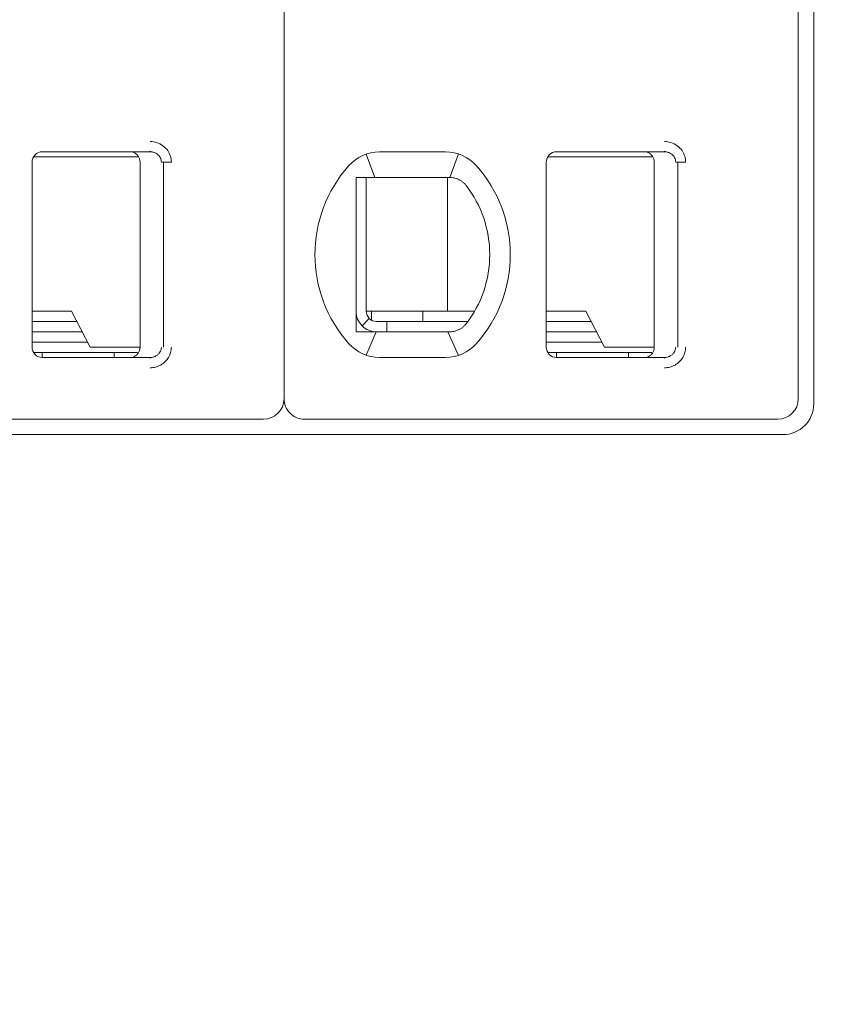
# Model space of a CAD drawing. Header units: millimetres. Extents: x -1114 to 1396, y -630 to 631.
# Tile 615 of 656: x 407 to 415, y 135 to 144. Entities that reach past the tile are written whole.
import ezdxf

# ---------------------------------------------------------------- set-up
doc = ezdxf.new("R2010")
doc.units = ezdxf.units.MM
doc.header["$MEASUREMENT"] = 0

msp = doc.modelspace()

# ---------------------------------------------------------------- linework, layer by layer
at = {"lineweight": 18}
for points, knots in [([(1038.9843, -629.7647), (1038.9843, -629.7647), (-1111.4882, -629.7647), (-1111.4882, -629.7647), (-1111.4882, -629.7647), (-1111.4882, -629.7647), (-1111.4882, 630.7883), (-1111.4882, 630.7883), (-1111.4882, 630.7883), (-1111.4882, 630.7883), (1038.9843, 630.7883), (1038.9843, 630.7883)], [0, 0, 0, 0, 0.333333, 0.333333, 0.333333, 0.333333, 0.666667, 0.666667, 0.666667, 0.666667, 1, 1, 1, 1]), ([(408.3647, 142.9457), (408.3868, 142.9458), (408.4079, 142.9426), (408.429, 142.9358), (408.429, 142.9358), (408.4501, 142.929), (408.4712, 142.9187), (408.4897, 142.9051), (408.4897, 142.9051), (408.5083, 142.8915), (408.5244, 142.8745), (408.5366, 142.8573), (408.5366, 142.8573), (408.5487, 142.8401), (408.5571, 142.8226), (408.5628, 142.804), (408.5628, 142.804), (408.5685, 142.7855), (408.5717, 142.766), (408.5718, 142.7457)], [0, 0, 0, 0, 0.2, 0.2, 0.2, 0.2, 0.4, 0.4, 0.4, 0.4, 0.6, 0.6, 0.6, 0.6, 0.8, 0.8, 0.8, 0.8, 1, 1, 1, 1]), ([(413.3647, 142.9457), (413.3868, 142.9458), (413.4079, 142.9426), (413.429, 142.9358), (413.429, 142.9358), (413.4501, 142.929), (413.4712, 142.9187), (413.4897, 142.9051), (413.4897, 142.9051), (413.5083, 142.8915), (413.5244, 142.8745), (413.5366, 142.8573), (413.5366, 142.8573), (413.5487, 142.8401), (413.5571, 142.8226), (413.5628, 142.804), (413.5628, 142.804), (413.5685, 142.7855), (413.5717, 142.766), (413.5718, 142.7457)], [0, 0, 0, 0, 0.2, 0.2, 0.2, 0.2, 0.4, 0.4, 0.4, 0.4, 0.6, 0.6, 0.6, 0.6, 0.8, 0.8, 0.8, 0.8, 1, 1, 1, 1]), ([(407.3173, 142.8457), (407.2908, 142.8457), (407.2654, 142.8351), (407.2466, 142.8164), (407.2466, 142.8164), (407.2278, 142.7976), (407.2173, 142.7722), (407.2173, 142.7457)], [0, 0, 0, 0, 0.5, 0.5, 0.5, 0.5, 1, 1, 1, 1]), ([(407.3173, 142.8457), (407.2908, 142.8457), (407.2654, 142.8351), (407.2466, 142.8164), (407.2466, 142.8164), (407.2278, 142.7976), (407.2173, 142.7722), (407.2173, 142.7457)], [0, 0, 0, 0, 0.5, 0.5, 0.5, 0.5, 1, 1, 1, 1]), ([(408.1673, 142.8457), (408.1778, 142.8457), (408.1883, 142.844), (408.1983, 142.8407), (408.1983, 142.8407), (408.2083, 142.8375), (408.2177, 142.8326), (408.2262, 142.8265), (408.2262, 142.8265), (408.2347, 142.8203), (408.2421, 142.8128), (408.2483, 142.8044), (408.2483, 142.8044), (408.2544, 142.7959), (408.2592, 142.7864), (408.2625, 142.7764), (408.2625, 142.7764), (408.2657, 142.7665), (408.2673, 142.7561), (408.2673, 142.7457)], [0, 0, 0, 0, 0.2, 0.2, 0.2, 0.2, 0.4, 0.4, 0.4, 0.4, 0.6, 0.6, 0.6, 0.6, 0.8, 0.8, 0.8, 0.8, 1, 1, 1, 1]), ([(408.3647, 142.8457), (408.3735, 142.8457), (408.3822, 142.8447), (408.3907, 142.8428), (408.3907, 142.8428), (408.3991, 142.841), (408.4072, 142.8383), (408.415, 142.8347), (408.415, 142.8347), (408.4225, 142.8312), (408.4297, 142.8269), (408.4363, 142.8219), (408.4363, 142.8219), (408.4425, 142.8171), (408.4481, 142.8117), (408.453, 142.8058), (408.453, 142.8058), (408.4575, 142.8003), (408.4615, 142.7944), (408.4647, 142.7882), (408.4647, 142.7882), (408.468, 142.782), (408.4705, 142.7754), (408.4723, 142.7686), (408.4723, 142.7686), (408.4742, 142.7611), (408.4752, 142.7534), (408.4752, 142.7457)], [0, 0, 0, 0, 0.142857, 0.142857, 0.142857, 0.142857, 0.285714, 0.285714, 0.285714, 0.285714, 0.428571, 0.428571, 0.428571, 0.428571, 0.571429, 0.571429, 0.571429, 0.571429, 0.714286, 0.714286, 0.714286, 0.714286, 0.857143, 0.857143, 0.857143, 0.857143, 1, 1, 1, 1]), ([(412.3173, 142.8457), (412.2908, 142.8457), (412.2654, 142.8351), (412.2466, 142.8164), (412.2466, 142.8164), (412.2278, 142.7976), (412.2173, 142.7722), (412.2173, 142.7457)], [0, 0, 0, 0, 0.5, 0.5, 0.5, 0.5, 1, 1, 1, 1]), ([(412.3173, 142.8457), (412.2908, 142.8457), (412.2654, 142.8351), (412.2466, 142.8164), (412.2466, 142.8164), (412.2278, 142.7976), (412.2173, 142.7722), (412.2173, 142.7457)], [0, 0, 0, 0, 0.5, 0.5, 0.5, 0.5, 1, 1, 1, 1]), ([(413.1673, 142.8457), (413.1778, 142.8457), (413.1883, 142.844), (413.1983, 142.8407), (413.1983, 142.8407), (413.2083, 142.8375), (413.2177, 142.8326), (413.2262, 142.8265), (413.2262, 142.8265), (413.2347, 142.8203), (413.2421, 142.8128), (413.2483, 142.8044), (413.2483, 142.8044), (413.2544, 142.7959), (413.2592, 142.7864), (413.2625, 142.7764), (413.2625, 142.7764), (413.2657, 142.7665), (413.2673, 142.7561), (413.2673, 142.7457)], [0, 0, 0, 0, 0.2, 0.2, 0.2, 0.2, 0.4, 0.4, 0.4, 0.4, 0.6, 0.6, 0.6, 0.6, 0.8, 0.8, 0.8, 0.8, 1, 1, 1, 1]), ([(413.3647, 142.8457), (413.3735, 142.8457), (413.3822, 142.8447), (413.3907, 142.8428), (413.3907, 142.8428), (413.3991, 142.841), (413.4072, 142.8383), (413.415, 142.8347), (413.415, 142.8347), (413.4225, 142.8312), (413.4297, 142.8269), (413.4363, 142.8219), (413.4363, 142.8219), (413.4425, 142.8171), (413.4481, 142.8117), (413.453, 142.8058), (413.453, 142.8058), (413.4575, 142.8003), (413.4615, 142.7944), (413.4647, 142.7882), (413.4647, 142.7882), (413.468, 142.782), (413.4705, 142.7754), (413.4723, 142.7686), (413.4723, 142.7686), (413.4742, 142.7611), (413.4752, 142.7534), (413.4752, 142.7457)], [0, 0, 0, 0, 0.142857, 0.142857, 0.142857, 0.142857, 0.285714, 0.285714, 0.285714, 0.285714, 0.428571, 0.428571, 0.428571, 0.428571, 0.571429, 0.571429, 0.571429, 0.571429, 0.714286, 0.714286, 0.714286, 0.714286, 0.857143, 0.857143, 0.857143, 0.857143, 1, 1, 1, 1]), ([(410.3673, 142.5957), (410.3741, 142.5957), (410.3809, 142.5957), (410.3877, 142.5957), (410.3877, 142.5957), (410.3945, 142.5957), (410.4013, 142.5957), (410.4082, 142.5957), (410.4082, 142.5957), (410.415, 142.5957), (410.4219, 142.5957), (410.4288, 142.5957)], [0, 0, 0, 0, 0.333333, 0.333333, 0.333333, 0.333333, 0.666667, 0.666667, 0.666667, 0.666667, 1, 1, 1, 1]), ([(410.3673, 142.5957), (410.3673, 142.5447), (410.3673, 142.4922), (410.3673, 142.4373), (410.3673, 142.4373), (410.3673, 142.4098), (410.3673, 142.3817), (410.3673, 142.3528), (410.3673, 142.3528), (410.3673, 142.3383), (410.3673, 142.3237), (410.3673, 142.3087), (410.3673, 142.3087), (410.3673, 142.2938), (410.3673, 142.2786), (410.3673, 142.2633), (410.3673, 142.2633), (410.3673, 142.2325), (410.3673, 142.2009), (410.3673, 142.1682), (410.3673, 142.1682), (410.3673, 142.1355), (410.3673, 142.1017), (410.3673, 142.0664), (410.3673, 142.0664), (410.3673, 142.0487), (410.3673, 142.0307), (410.3673, 142.0126), (410.3673, 142.0126), (410.3673, 141.9945), (410.3673, 141.9763), (410.3673, 141.9578), (410.3673, 141.9578), (410.3673, 141.9392), (410.3673, 141.9205), (410.3673, 141.9016), (410.3673, 141.9016), (410.3673, 141.8826), (410.3673, 141.8633), (410.3673, 141.8443), (410.3673, 141.8443), (410.3673, 141.8063), (410.3673, 141.7687), (410.3673, 141.7317), (410.3673, 141.7317), (410.3673, 141.7224), (410.3673, 141.7132), (410.3673, 141.7039), (410.3673, 141.7039), (410.3673, 141.6947), (410.3673, 141.6855), (410.3673, 141.6764), (410.3673, 141.6764), (410.3673, 141.6582), (410.3673, 141.6404), (410.3673, 141.6229), (410.3673, 141.6229), (410.3673, 141.588), (410.3673, 141.5543), (410.3673, 141.5217), (410.3673, 141.5217), (410.3673, 141.5053), (410.3673, 141.4893), (410.3673, 141.4734), (410.3673, 141.4734), (410.3673, 141.4575), (410.3673, 141.4419), (410.3673, 141.4266), (410.3673, 141.4266), (410.3673, 141.3959), (410.3673, 141.3663), (410.3673, 141.3375), (410.3673, 141.3375), (410.3673, 141.3088), (410.3673, 141.2808), (410.3673, 141.2535), (410.3673, 141.2535), (410.3673, 141.1988), (410.3673, 141.1465), (410.3673, 141.0957)], [0, 0, 0, 0, 0.05, 0.05, 0.05, 0.05, 0.1, 0.1, 0.1, 0.1, 0.15, 0.15, 0.15, 0.15, 0.2, 0.2, 0.2, 0.2, 0.25, 0.25, 0.25, 0.25, 0.3, 0.3, 0.3, 0.3, 0.35, 0.35, 0.35, 0.35, 0.4, 0.4, 0.4, 0.4, 0.45, 0.45, 0.45, 0.45, 0.5, 0.5, 0.5, 0.5, 0.55, 0.55, 0.55, 0.55, 0.6, 0.6, 0.6, 0.6, 0.65, 0.65, 0.65, 0.65, 0.7, 0.7, 0.7, 0.7, 0.75, 0.75, 0.75, 0.75, 0.8, 0.8, 0.8, 0.8, 0.85, 0.85, 0.85, 0.85, 0.9, 0.9, 0.9, 0.9, 0.95, 0.95, 0.95, 0.95, 1, 1, 1, 1]), ([(410.5965, 142.5957), (410.5913, 142.5957), (410.5861, 142.5957), (410.5809, 142.5957), (410.5809, 142.5957), (410.5756, 142.5957), (410.5703, 142.5957), (410.5649, 142.5957), (410.5649, 142.5957), (410.5595, 142.5957), (410.554, 142.5957), (410.5483, 142.5957), (410.5483, 142.5957), (410.5427, 142.5957), (410.5369, 142.5957), (410.5309, 142.5957), (410.5309, 142.5957), (410.5249, 142.5957), (410.5188, 142.5957), (410.5125, 142.5957), (410.5125, 142.5957), (410.5062, 142.5957), (410.4998, 142.5957), (410.4932, 142.5957), (410.4932, 142.5957), (410.4866, 142.5957), (410.4799, 142.5957), (410.4729, 142.5957), (410.4729, 142.5957), (410.466, 142.5957), (410.4589, 142.5957), (410.4515, 142.5957), (410.4515, 142.5957), (410.4441, 142.5957), (410.4366, 142.5957), (410.4288, 142.5957)], [0, 0, 0, 0, 0.111111, 0.111111, 0.111111, 0.111111, 0.222222, 0.222222, 0.222222, 0.222222, 0.333333, 0.333333, 0.333333, 0.333333, 0.444444, 0.444444, 0.444444, 0.444444, 0.555556, 0.555556, 0.555556, 0.555556, 0.666667, 0.666667, 0.666667, 0.666667, 0.777778, 0.777778, 0.777778, 0.777778, 0.888889, 0.888889, 0.888889, 0.888889, 1, 1, 1, 1]), ([(411.2797, 142.5957), (411.275, 142.5957), (411.2703, 142.5957), (411.2657, 142.5957), (411.2657, 142.5957), (411.261, 142.5957), (411.2563, 142.5957), (411.2517, 142.5957), (411.2517, 142.5957), (411.2471, 142.5957), (411.2426, 142.5957), (411.2381, 142.5957)], [0, 0, 0, 0, 0.333333, 0.333333, 0.333333, 0.333333, 0.666667, 0.666667, 0.666667, 0.666667, 1, 1, 1, 1]), ([(411.3774, 142.5702), (411.367, 142.576), (411.3564, 142.5807), (411.3456, 142.5845), (411.3456, 142.5845), (411.3348, 142.5883), (411.3238, 142.5911), (411.3128, 142.5929), (411.3128, 142.5929), (411.3017, 142.5948), (411.2907, 142.5957), (411.2797, 142.5957)], [0, 0, 0, 0, 0.333333, 0.333333, 0.333333, 0.333333, 0.666667, 0.666667, 0.666667, 0.666667, 1, 1, 1, 1]), ([(411.438, 142.5179), (411.4327, 142.5247), (411.427, 142.5313), (411.4207, 142.5375), (411.4207, 142.5375), (411.4144, 142.5438), (411.4075, 142.5497), (411.4003, 142.5552), (411.4003, 142.5552), (411.3931, 142.5607), (411.3854, 142.5657), (411.3774, 142.5702)], [0, 0, 0, 0, 0.333333, 0.333333, 0.333333, 0.333333, 0.666667, 0.666667, 0.666667, 0.666667, 1, 1, 1, 1]), ([(410.3673, 141.2957), (410.3673, 141.2426), (410.3884, 141.1917), (410.4259, 141.1542), (410.4259, 141.1542), (410.4634, 141.1167), (410.5143, 141.0957), (410.5673, 141.0957)], [0, 0, 0, 0, 0.5, 0.5, 0.5, 0.5, 1, 1, 1, 1]), ([(410.4673, 141.2957), (410.4673, 141.2691), (410.4778, 141.2437), (410.4966, 141.2249), (410.4966, 141.2249), (410.5154, 141.2062), (410.5408, 141.1957), (410.5673, 141.1957)], [0, 0, 0, 0, 0.5, 0.5, 0.5, 0.5, 1, 1, 1, 1]), ([(411.3774, 141.1211), (411.3672, 141.1155), (411.3568, 141.1107), (411.346, 141.107), (411.346, 141.107), (411.3353, 141.1032), (411.3243, 141.1004), (411.3132, 141.0985), (411.3132, 141.0985), (411.3021, 141.0966), (411.2909, 141.0957), (411.2797, 141.0957)], [0, 0, 0, 0, 0.333333, 0.333333, 0.333333, 0.333333, 0.666667, 0.666667, 0.666667, 0.666667, 1, 1, 1, 1]), ([(411.3774, 141.1211), (411.3857, 141.1258), (411.3935, 141.1309), (411.4008, 141.1365), (411.4008, 141.1365), (411.4081, 141.142), (411.4149, 141.148), (411.4211, 141.1542), (411.4211, 141.1542), (411.4273, 141.1604), (411.4329, 141.1668), (411.438, 141.1734)], [0, 0, 0, 0, 0.333333, 0.333333, 0.333333, 0.333333, 0.666667, 0.666667, 0.666667, 0.666667, 1, 1, 1, 1]), ([(410.3673, 141.0957), (410.3742, 141.0957), (410.3811, 141.0957), (410.3879, 141.0957), (410.3879, 141.0957), (410.3948, 141.0957), (410.4016, 141.0957), (410.4084, 141.0957), (410.4084, 141.0957), (410.4152, 141.0957), (410.422, 141.0957), (410.4288, 141.0957)], [0, 0, 0, 0, 0.333333, 0.333333, 0.333333, 0.333333, 0.666667, 0.666667, 0.666667, 0.666667, 1, 1, 1, 1]), ([(410.4288, 141.0957), (410.4366, 141.0957), (410.4441, 141.0957), (410.4515, 141.0957), (410.4515, 141.0957), (410.4589, 141.0957), (410.466, 141.0957), (410.4729, 141.0957), (410.4729, 141.0957), (410.4799, 141.0957), (410.4866, 141.0957), (410.4932, 141.0957), (410.4932, 141.0957), (410.4998, 141.0957), (410.5062, 141.0957), (410.5125, 141.0957), (410.5125, 141.0957), (410.5188, 141.0957), (410.5249, 141.0957), (410.5309, 141.0957), (410.5309, 141.0957), (410.5369, 141.0957), (410.5427, 141.0957), (410.5483, 141.0957), (410.5483, 141.0957), (410.554, 141.0957), (410.5595, 141.0957), (410.5649, 141.0957), (410.5649, 141.0957), (410.5703, 141.0957), (410.5756, 141.0957), (410.5809, 141.0957), (410.5809, 141.0957), (410.5861, 141.0957), (410.5913, 141.0957), (410.5965, 141.0957)], [0, 0, 0, 0, 0.111111, 0.111111, 0.111111, 0.111111, 0.222222, 0.222222, 0.222222, 0.222222, 0.333333, 0.333333, 0.333333, 0.333333, 0.444444, 0.444444, 0.444444, 0.444444, 0.555556, 0.555556, 0.555556, 0.555556, 0.666667, 0.666667, 0.666667, 0.666667, 0.777778, 0.777778, 0.777778, 0.777778, 0.888889, 0.888889, 0.888889, 0.888889, 1, 1, 1, 1]), ([(411.2381, 141.0957), (411.2426, 141.0957), (411.2472, 141.0957), (411.2518, 141.0957), (411.2518, 141.0957), (411.2564, 141.0957), (411.261, 141.0957), (411.2657, 141.0957), (411.2657, 141.0957), (411.2704, 141.0957), (411.275, 141.0957), (411.2797, 141.0957)], [0, 0, 0, 0, 0.333333, 0.333333, 0.333333, 0.333333, 0.666667, 0.666667, 0.666667, 0.666667, 1, 1, 1, 1]), ([(407.2173, 140.9457), (407.2173, 140.9191), (407.2278, 140.8937), (407.2466, 140.8749), (407.2466, 140.8749), (407.2654, 140.8562), (407.2908, 140.8457), (407.3173, 140.8457)], [0, 0, 0, 0, 0.5, 0.5, 0.5, 0.5, 1, 1, 1, 1]), ([(407.2173, 140.9457), (407.2173, 140.9191), (407.2278, 140.8937), (407.2466, 140.8749), (407.2466, 140.8749), (407.2654, 140.8562), (407.2908, 140.8457), (407.3173, 140.8457)], [0, 0, 0, 0, 0.5, 0.5, 0.5, 0.5, 1, 1, 1, 1]), ([(408.2673, 140.9457), (408.2673, 140.9352), (408.2657, 140.9248), (408.2624, 140.9148), (408.2624, 140.9148), (408.2592, 140.9049), (408.2544, 140.8954), (408.2483, 140.887), (408.2483, 140.887), (408.2422, 140.8785), (408.2347, 140.871), (408.2263, 140.8649), (408.2263, 140.8649), (408.2178, 140.8587), (408.2084, 140.8539), (408.1984, 140.8506), (408.1984, 140.8506), (408.1884, 140.8473), (408.1779, 140.8457), (408.1673, 140.8457)], [0, 0, 0, 0, 0.2, 0.2, 0.2, 0.2, 0.4, 0.4, 0.4, 0.4, 0.6, 0.6, 0.6, 0.6, 0.8, 0.8, 0.8, 0.8, 1, 1, 1, 1]), ([(408.4752, 140.9457), (408.4752, 140.9372), (408.474, 140.9287), (408.4716, 140.9205), (408.4716, 140.9205), (408.4693, 140.9123), (408.4658, 140.9044), (408.4613, 140.8971), (408.4613, 140.8971), (408.4568, 140.8897), (408.4511, 140.8828), (408.4447, 140.8767), (408.4447, 140.8767), (408.4381, 140.8704), (408.4306, 140.8649), (408.4226, 140.8605), (408.4226, 140.8605), (408.414, 140.8557), (408.4048, 140.852), (408.3952, 140.8495), (408.3952, 140.8495), (408.3853, 140.847), (408.375, 140.8457), (408.3647, 140.8457)], [0, 0, 0, 0, 0.166667, 0.166667, 0.166667, 0.166667, 0.333333, 0.333333, 0.333333, 0.333333, 0.5, 0.5, 0.5, 0.5, 0.666667, 0.666667, 0.666667, 0.666667, 0.833333, 0.833333, 0.833333, 0.833333, 1, 1, 1, 1]), ([(408.5718, 140.9457), (408.5718, 140.9283), (408.5696, 140.9115), (408.565, 140.8949), (408.565, 140.8949), (408.5605, 140.8784), (408.5536, 140.8621), (408.5448, 140.847), (408.5448, 140.847), (408.536, 140.8318), (408.5252, 140.818), (408.5124, 140.8054), (408.5124, 140.8054), (408.4996, 140.7929), (408.4846, 140.7818), (408.4689, 140.7728), (408.4689, 140.7728), (408.4532, 140.7639), (408.4368, 140.7573), (408.4194, 140.7527), (408.4194, 140.7527), (408.402, 140.7482), (408.3838, 140.7458), (408.3647, 140.7457)], [0, 0, 0, 0, 0.166667, 0.166667, 0.166667, 0.166667, 0.333333, 0.333333, 0.333333, 0.333333, 0.5, 0.5, 0.5, 0.5, 0.666667, 0.666667, 0.666667, 0.666667, 0.833333, 0.833333, 0.833333, 0.833333, 1, 1, 1, 1]), ([(412.2173, 140.9457), (412.2173, 140.9191), (412.2278, 140.8937), (412.2466, 140.8749), (412.2466, 140.8749), (412.2654, 140.8562), (412.2908, 140.8457), (412.3173, 140.8457)], [0, 0, 0, 0, 0.5, 0.5, 0.5, 0.5, 1, 1, 1, 1]), ([(412.2173, 140.9457), (412.2173, 140.9191), (412.2278, 140.8937), (412.2466, 140.8749), (412.2466, 140.8749), (412.2654, 140.8562), (412.2908, 140.8457), (412.3173, 140.8457)], [0, 0, 0, 0, 0.5, 0.5, 0.5, 0.5, 1, 1, 1, 1]), ([(413.2673, 140.9457), (413.2673, 140.9352), (413.2657, 140.9248), (413.2624, 140.9148), (413.2624, 140.9148), (413.2592, 140.9049), (413.2544, 140.8954), (413.2483, 140.887), (413.2483, 140.887), (413.2422, 140.8785), (413.2347, 140.871), (413.2263, 140.8649), (413.2263, 140.8649), (413.2178, 140.8587), (413.2084, 140.8539), (413.1984, 140.8506), (413.1984, 140.8506), (413.1884, 140.8473), (413.1779, 140.8457), (413.1673, 140.8457)], [0, 0, 0, 0, 0.2, 0.2, 0.2, 0.2, 0.4, 0.4, 0.4, 0.4, 0.6, 0.6, 0.6, 0.6, 0.8, 0.8, 0.8, 0.8, 1, 1, 1, 1]), ([(413.4752, 140.9457), (413.4752, 140.9372), (413.474, 140.9287), (413.4716, 140.9205), (413.4716, 140.9205), (413.4693, 140.9123), (413.4658, 140.9044), (413.4613, 140.8971), (413.4613, 140.8971), (413.4568, 140.8897), (413.4511, 140.8828), (413.4447, 140.8767), (413.4447, 140.8767), (413.4381, 140.8704), (413.4306, 140.8649), (413.4226, 140.8605), (413.4226, 140.8605), (413.414, 140.8557), (413.4048, 140.852), (413.3952, 140.8495), (413.3952, 140.8495), (413.3853, 140.847), (413.375, 140.8457), (413.3647, 140.8457)], [0, 0, 0, 0, 0.166667, 0.166667, 0.166667, 0.166667, 0.333333, 0.333333, 0.333333, 0.333333, 0.5, 0.5, 0.5, 0.5, 0.666667, 0.666667, 0.666667, 0.666667, 0.833333, 0.833333, 0.833333, 0.833333, 1, 1, 1, 1]), ([(413.5718, 140.9457), (413.5718, 140.9283), (413.5696, 140.9115), (413.565, 140.8949), (413.565, 140.8949), (413.5605, 140.8784), (413.5536, 140.8621), (413.5448, 140.847), (413.5448, 140.847), (413.536, 140.8318), (413.5252, 140.818), (413.5124, 140.8054), (413.5124, 140.8054), (413.4996, 140.7929), (413.4846, 140.7818), (413.4689, 140.7728), (413.4689, 140.7728), (413.4532, 140.7639), (413.4368, 140.7573), (413.4194, 140.7527), (413.4194, 140.7527), (413.402, 140.7482), (413.3838, 140.7458), (413.3647, 140.7457)], [0, 0, 0, 0, 0.166667, 0.166667, 0.166667, 0.166667, 0.333333, 0.333333, 0.333333, 0.333333, 0.5, 0.5, 0.5, 0.5, 0.666667, 0.666667, 0.666667, 0.666667, 0.833333, 0.833333, 0.833333, 0.833333, 1, 1, 1, 1]), ([(409.6673, 140.4457), (409.6673, 140.3926), (409.6884, 140.3417), (409.7259, 140.3042), (409.7259, 140.3042), (409.7634, 140.2667), (409.8143, 140.2457), (409.8673, 140.2457)], [0, 0, 0, 0, 0.5, 0.5, 0.5, 0.5, 1, 1, 1, 1])]:
    msp.add_open_spline(points, degree=3, knots=knots, dxfattribs=at)
for points in [[(409.6673, 150.8657), (409.6673, 150.8657), (409.6673, 140.4457), (409.6673, 140.4457)], [(409.6673, 150.8657), (409.6673, 150.8657), (409.6673, 140.4457), (409.6673, 140.4457)], [(414.6673, 150.8657), (414.6673, 150.8657), (414.6673, 140.4457), (414.6673, 140.4457)], [(414.8173, 150.9157), (414.8173, 150.9157), (414.8173, 140.3957), (414.8173, 140.3957)], [(407.3173, 142.8457), (407.3173, 142.8457), (408.3647, 142.8457), (408.3647, 142.8457)], [(407.3173, 142.8457), (407.3173, 142.8457), (408.3647, 142.8457), (408.3647, 142.8457)], [(408.3637, 142.8526), (408.3637, 142.8526), (408.4073, 142.8378), (408.4073, 142.8378)], [(410.5965, 142.8457), (410.4827, 142.8457), (410.3742, 142.7972), (410.2983, 142.7123)], [(410.5965, 142.8457), (410.4827, 142.8457), (410.3742, 142.7972), (410.2983, 142.7123)], [(410.4657, 142.8237), (410.4657, 142.8237), (410.5502, 142.5957), (410.5502, 142.5957)], [(410.5965, 142.8457), (410.5965, 142.8457), (411.2381, 142.8457), (411.2381, 142.8457)], [(410.5965, 142.8457), (410.5965, 142.8457), (411.2381, 142.8457), (411.2381, 142.8457)], [(411.5363, 142.7123), (411.4604, 142.7972), (411.352, 142.8457), (411.2381, 142.8457)], [(411.5363, 142.7123), (411.4604, 142.7972), (411.352, 142.8457), (411.2381, 142.8457)], [(411.279, 142.5957), (411.279, 142.5957), (411.3645, 142.8252), (411.3645, 142.8252)], [(412.3173, 142.8457), (412.3173, 142.8457), (413.3647, 142.8457), (413.3647, 142.8457)], [(412.3173, 142.8457), (412.3173, 142.8457), (413.3647, 142.8457), (413.3647, 142.8457)], [(413.3637, 142.8526), (413.3637, 142.8526), (413.4073, 142.8378), (413.4073, 142.8378)], [(407.2173, 140.9457), (407.2173, 140.9457), (407.2173, 142.7457), (407.2173, 142.7457)], [(407.2173, 140.9457), (407.2173, 140.9457), (407.2173, 142.7457), (407.2173, 142.7457)], [(407.8982, 142.7957), (407.8982, 142.7957), (407.2307, 142.7957), (407.2307, 142.7957)], [(408.2475, 142.7957), (408.2475, 142.7957), (407.8982, 142.7957), (407.8982, 142.7957)], [(408.2673, 140.9457), (408.2673, 140.9457), (408.2673, 142.7457), (408.2673, 142.7457)], [(408.4752, 142.7457), (408.4752, 142.7457), (408.5718, 142.7457), (408.5718, 142.7457)], [(408.4951, 140.9457), (408.4951, 140.9457), (408.4951, 142.7457), (408.4951, 142.7457)], [(412.2173, 140.9457), (412.2173, 140.9457), (412.2173, 142.7457), (412.2173, 142.7457)], [(412.2173, 140.9457), (412.2173, 140.9457), (412.2173, 142.7457), (412.2173, 142.7457)], [(412.8982, 142.7957), (412.8982, 142.7957), (412.2307, 142.7957), (412.2307, 142.7957)], [(413.2475, 142.7957), (413.2475, 142.7957), (412.8982, 142.7957), (412.8982, 142.7957)], [(413.2673, 140.9457), (413.2673, 140.9457), (413.2673, 142.7457), (413.2673, 142.7457)], [(413.4752, 142.7457), (413.4752, 142.7457), (413.5718, 142.7457), (413.5718, 142.7457)], [(413.4951, 140.9457), (413.4951, 140.9457), (413.4951, 142.7457), (413.4951, 142.7457)], [(410.2983, 142.7123), (409.857, 142.2188), (409.857, 141.4725), (410.2983, 140.979)], [(410.2983, 142.7123), (409.857, 142.2188), (409.857, 141.4725), (410.2983, 140.979)], [(411.5363, 140.979), (411.9777, 141.4725), (411.9777, 142.2188), (411.5363, 142.7123)], [(411.5363, 140.979), (411.9777, 141.4725), (411.9777, 142.2188), (411.5363, 142.7123)], [(410.4673, 142.5956), (410.4673, 142.5956), (410.4673, 141.2957), (410.4673, 141.2957)], [(411.2381, 142.5957), (411.2381, 142.5957), (410.5965, 142.5957), (410.5965, 142.5957)], [(411.2564, 142.5956), (411.2564, 142.5956), (411.2564, 141.2957), (411.2564, 141.2957)], [(411.6673, 141.8457), (411.6673, 142.0889), (411.5867, 142.3253), (411.438, 142.5179)], [(411.438, 141.1734), (411.5867, 141.366), (411.6673, 141.6024), (411.6673, 141.8457)], [(407.6016, 141.2957), (407.6016, 141.2957), (407.2173, 141.2957), (407.2173, 141.2957)], [(407.7822, 140.9457), (407.7822, 140.9457), (407.6016, 141.2957), (407.6016, 141.2957)], [(410.4673, 141.2957), (410.4673, 141.2957), (411.2268, 141.2957), (411.2268, 141.2957)], [(410.5173, 141.2091), (410.5173, 141.2091), (410.5173, 141.2957), (410.5173, 141.2957)], [(411.0173, 141.1957), (411.0173, 141.1957), (411.0173, 141.2957), (411.0173, 141.2957)], [(411.2268, 141.2957), (411.2268, 141.2957), (411.2776, 141.2957), (411.2776, 141.2957)], [(411.52, 141.2957), (411.52, 141.2957), (411.2776, 141.2957), (411.2776, 141.2957)], [(412.6016, 141.2957), (412.6016, 141.2957), (412.2173, 141.2957), (412.2173, 141.2957)], [(412.7822, 140.9457), (412.7822, 140.9457), (412.6016, 141.2957), (412.6016, 141.2957)], [(407.2173, 141.1957), (407.2173, 141.1957), (407.6532, 141.1957), (407.6532, 141.1957)], [(410.4966, 141.2249), (410.4966, 141.2249), (410.4259, 141.1542), (410.4259, 141.1542)], [(410.6673, 141.1957), (410.6673, 141.1957), (410.5673, 141.1957), (410.5673, 141.1957)], [(410.6673, 141.1957), (410.6673, 141.1957), (410.6673, 141.0957), (410.6673, 141.0957)], [(410.6673, 141.1957), (410.6673, 141.1957), (411.4547, 141.1957), (411.4547, 141.1957)], [(412.2173, 141.1957), (412.2173, 141.1957), (412.6532, 141.1957), (412.6532, 141.1957)], [(407.7048, 141.0957), (407.7048, 141.0957), (407.2173, 141.0957), (407.2173, 141.0957)], [(410.4667, 140.8673), (410.4667, 140.8673), (410.5641, 141.0956), (410.5641, 141.0956)], [(410.5965, 141.0957), (410.5965, 141.0957), (411.2381, 141.0957), (411.2381, 141.0957)], [(411.2612, 141.0957), (411.2612, 141.0957), (411.3624, 140.8654), (411.3624, 140.8654)], [(412.7048, 141.0957), (412.7048, 141.0957), (412.2173, 141.0957), (412.2173, 141.0957)], [(407.7564, 140.9957), (407.7564, 140.9957), (407.2173, 140.9957), (407.2173, 140.9957)], [(407.7822, 140.9457), (407.7822, 140.9457), (407.8982, 140.9457), (407.8982, 140.9457)], [(407.8982, 140.9457), (407.8982, 140.9457), (408.2607, 140.9457), (408.2607, 140.9457)], [(410.2983, 140.979), (410.3742, 140.8941), (410.4827, 140.8457), (410.5965, 140.8457)], [(410.2983, 140.979), (410.3742, 140.8941), (410.4827, 140.8457), (410.5965, 140.8457)], [(411.2381, 140.8457), (411.352, 140.8457), (411.4604, 140.8941), (411.5363, 140.979)], [(411.2381, 140.8457), (411.352, 140.8457), (411.4604, 140.8941), (411.5363, 140.979)], [(412.7564, 140.9957), (412.7564, 140.9957), (412.2173, 140.9957), (412.2173, 140.9957)], [(412.7822, 140.9457), (412.7822, 140.9457), (412.8982, 140.9457), (412.8982, 140.9457)], [(412.8982, 140.9457), (412.8982, 140.9457), (413.2607, 140.9457), (413.2607, 140.9457)], [(408.2438, 140.8957), (408.2438, 140.8957), (407.2307, 140.8957), (407.2307, 140.8957)], [(407.3173, 140.8457), (407.3173, 140.8457), (407.3173, 140.8957), (407.3173, 140.8957)], [(407.3173, 140.8457), (407.3173, 140.8457), (408.3647, 140.8457), (408.3647, 140.8457)], [(407.3173, 140.8457), (407.3173, 140.8457), (408.3647, 140.8457), (408.3647, 140.8457)], [(408.0173, 140.8957), (408.0173, 140.8957), (408.0173, 140.8457), (408.0173, 140.8457)], [(408.3869, 140.8477), (408.3869, 140.8477), (408.3637, 140.8387), (408.3637, 140.8387)], [(408.3647, 140.8388), (408.3647, 140.8388), (408.3647, 140.8457), (408.3647, 140.8457)], [(410.5965, 140.8457), (410.5965, 140.8457), (411.2381, 140.8457), (411.2381, 140.8457)], [(411.2381, 140.8457), (411.2381, 140.8457), (410.5965, 140.8457), (410.5965, 140.8457)], [(413.2438, 140.8957), (413.2438, 140.8957), (412.2307, 140.8957), (412.2307, 140.8957)], [(412.3173, 140.8457), (412.3173, 140.8457), (412.3173, 140.8957), (412.3173, 140.8957)], [(412.3173, 140.8457), (412.3173, 140.8457), (413.3647, 140.8457), (413.3647, 140.8457)], [(412.3173, 140.8457), (412.3173, 140.8457), (413.3647, 140.8457), (413.3647, 140.8457)], [(413.0173, 140.8957), (413.0173, 140.8957), (413.0173, 140.8457), (413.0173, 140.8457)], [(413.3869, 140.8477), (413.3869, 140.8477), (413.3637, 140.8387), (413.3637, 140.8387)], [(413.3647, 140.8388), (413.3647, 140.8388), (413.3647, 140.8457), (413.3647, 140.8457)], [(409.4673, 140.2457), (409.5778, 140.2457), (409.6673, 140.3352), (409.6673, 140.4457)], [(414.4673, 140.2457), (414.5778, 140.2457), (414.6673, 140.3352), (414.6673, 140.4457)], [(414.5173, 140.0957), (414.683, 140.0957), (414.8173, 140.23), (414.8173, 140.3957)], [(404.8673, 140.2457), (404.8673, 140.2457), (409.4673, 140.2457), (409.4673, 140.2457)], [(409.8673, 140.2457), (409.8673, 140.2457), (414.4673, 140.2457), (414.4673, 140.2457)], [(414.5173, 140.0957), (414.5173, 140.0957), (374.8173, 140.0957), (374.8173, 140.0957)]]:
    msp.add_open_spline(points, degree=3, dxfattribs=at)

doc.saveas('drawing.dxf')
